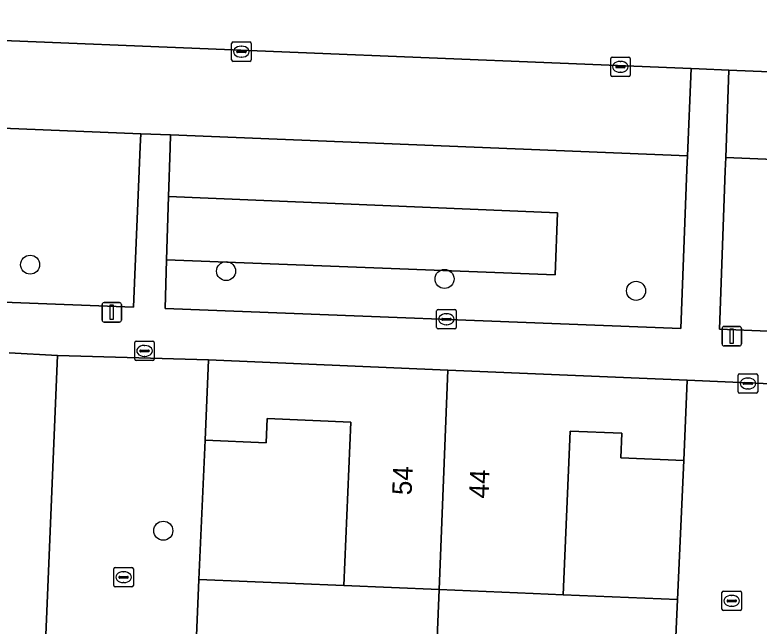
# Model space of a CAD drawing. Extents: x 160786 to 161429, y 386828 to 387485.
# Drawn here: x 161166.3 to 161204.51, y 387363.03 to 387394.42 of the extents above; entities that cross this region are included whole.
import ezdxf

# ---------------------------------------------------------------- set-up
doc = ezdxf.new("R2010")
doc.units = 0
for name, color, linetype in [('IMGEO_Boom', 7, 'Continuous'), ('IMGEO_Erf', 7, 'Continuous'), ('IMGEO_Groenvoorziening', 7, 'Continuous'), ('IMGEO_Kolk', 7, 'Continuous'), ('IMGEO_Lichtmast', 7, 'Continuous'), ('IMGEO_Muur', 7, 'Continuous'), ('IMGEO_Pand', 7, 'Continuous'), ('IMGEO_Pand_nummerreeks', 7, 'Continuous'), ('IMGEO_Parkeervlak_open', 7, 'Continuous'), ('IMGEO_Rijbaan_lokaal_gesloten', 7, 'Continuous'), ('IMGEO_Rioolput', 7, 'Continuous'), ('IMGEO_Voetpad_open', 7, 'Continuous')]:
    doc.layers.add(name, color=color, linetype=linetype)

msp = doc.modelspace()

# ---------------------------------------------------------------- linework, layer by layer
at = {"layer": 'IMGEO_Boom'}
for centre in [(161167.085, 387381.593), (161177.144, 387381.263), (161188.358, 387380.859), (161198.189, 387380.25), (161173.922, 387367.929)]:
    msp.add_circle(centre, 0.489, dxfattribs=at)
at = {"layer": 'IMGEO_Erf'}
msp.add_lwpolyline([(161165.215, 387298.514), (161166.813, 387336.716), (161168.496, 387376.93), (161166.008, 387377.063)], dxfattribs=at)
for points in [[(161175.748, 387365.429), (161183.184, 387365.114), (161183.54, 387373.509), (161179.256, 387373.69), (161179.203, 387372.444), (161176.066, 387372.577)], [(161200.635, 387371.531), (161197.405, 387371.668), (161197.459, 387372.932), (161194.811, 387373.044), (161194.454, 387364.635), (161200.311, 387364.387)]]:
    msp.add_lwpolyline(points, close=True, dxfattribs=at)
at = {"layer": 'IMGEO_Groenvoorziening'}
for points in [[(161172.737, 387387.66), (161172.764, 387388.317), (161150.608, 387389.217), (161150.549, 387389.214), (161150.386, 387389.217), (161150.225, 387389.234), (161150.146, 387389.249), (161150.119, 387388.603), (161144.785, 387388.826)], [(161144.355, 387380.487), (161172.395, 387379.406), (161172.498, 387381.904), (161172.633, 387385.162), (161172.737, 387387.66)]]:
    msp.add_lwpolyline(points, dxfattribs=at)
for points in [[(161200.803, 387386.489), (161200.835, 387387.176), (161174.295, 387388.255), (161174.268, 387387.596), (161174.191, 387385.097), (161194.159, 387384.264), (161194.038, 387381.074), (161174.091, 387381.843), (161174.014, 387379.344), (161200.488, 387378.323)], [(161261.1, 387383.434), (161257.745, 387383.546), (161257.757, 387384.112), (161256.978, 387384.145), (161257.007, 387384.84), (161202.796, 387387.096), (161202.772, 387386.417), (161202.479, 387378.285), (161260.787, 387375.875)], [(161174.091, 387381.843), (161194.038, 387381.074), (161194.159, 387384.264), (161174.191, 387385.097)]]:
    msp.add_lwpolyline(points, close=True, dxfattribs=at)
at = {"layer": 'IMGEO_Kolk'}
for p, q in [((161177.429, 387392.107), (161177.429, 387392.959)), ((161177.504, 387393.033), (161178.356, 387393.033)), ((161177.917, 387392.813), (161177.942, 387392.813)), ((161178.43, 387392.959), (161178.43, 387392.107)), ((161177.688, 387392.527), (161177.688, 387392.539)), ((161178.126, 387392.49), (161177.728, 387392.49)), ((161177.731, 387392.576), (161178.129, 387392.576)), ((161178.172, 387392.539), (161178.172, 387392.527)), ((161178.356, 387392.033), (161177.504, 387392.033)), ((161177.94, 387392.253), (161177.915, 387392.253)), ((161196.887, 387391.328), (161196.887, 387392.18)), ((161196.962, 387392.254), (161197.814, 387392.254)), ((161197.375, 387392.034), (161197.4, 387392.034)), ((161197.888, 387392.18), (161197.888, 387391.328)), ((161197.146, 387391.748), (161197.146, 387391.76)), ((161197.584, 387391.711), (161197.186, 387391.711)), ((161197.189, 387391.797), (161197.587, 387391.797)), ((161197.63, 387391.76), (161197.63, 387391.748)), ((161197.814, 387391.254), (161196.962, 387391.254)), ((161197.398, 387391.474), (161197.373, 387391.474)), ((161187.954, 387378.364), (161187.954, 387379.216)), ((161188.029, 387379.29), (161188.881, 387379.29)), ((161188.442, 387379.07), (161188.467, 387379.07)), ((161188.955, 387379.216), (161188.955, 387378.364)), ((161188.213, 387378.784), (161188.213, 387378.796)), ((161188.651, 387378.747), (161188.253, 387378.747)), ((161188.256, 387378.833), (161188.654, 387378.833)), ((161188.697, 387378.796), (161188.697, 387378.784)), ((161188.881, 387378.29), (161188.029, 387378.29)), ((161188.465, 387378.51), (161188.44, 387378.51)), ((161171.383, 387365.114), (161171.383, 387365.966)), ((161171.458, 387366.04), (161172.31, 387366.04)), ((161172.384, 387365.966), (161172.384, 387365.114)), ((161171.685, 387365.583), (161172.083, 387365.583)), ((161171.871, 387365.82), (161171.896, 387365.82)), ((161171.642, 387365.534), (161171.642, 387365.546)), ((161172.08, 387365.497), (161171.682, 387365.497)), ((161171.894, 387365.26), (161171.869, 387365.26)), ((161172.126, 387365.546), (161172.126, 387365.534)), ((161172.31, 387365.04), (161171.458, 387365.04)), ((161202.676, 387364.824), (161203.528, 387364.824)), ((161202.601, 387363.898), (161202.601, 387364.75)), ((161203.089, 387364.604), (161203.114, 387364.604)), ((161203.602, 387364.75), (161203.602, 387363.898)), ((161202.86, 387364.318), (161202.86, 387364.33)), ((161203.298, 387364.281), (161202.9, 387364.281)), ((161202.903, 387364.367), (161203.301, 387364.367)), ((161203.112, 387364.044), (161203.087, 387364.044)), ((161203.344, 387364.33), (161203.344, 387364.318)), ((161203.528, 387363.824), (161202.676, 387363.824))]:
    msp.add_line(p, q, dxfattribs=at)
for points in [[(161177.429, 387392.107), (161177.429, 387392.959)], [(161177.504, 387393.033), (161178.356, 387393.033)], [(161178.43, 387392.959), (161178.43, 387392.107)], [(161178.356, 387392.033), (161177.504, 387392.033)], [(161196.887, 387391.328), (161196.887, 387392.18)], [(161196.962, 387392.254), (161197.814, 387392.254)], [(161197.888, 387392.18), (161197.888, 387391.328)], [(161197.814, 387391.254), (161196.962, 387391.254)], [(161187.954, 387378.364), (161187.954, 387379.216)], [(161188.029, 387379.29), (161188.881, 387379.29)], [(161188.955, 387379.216), (161188.955, 387378.364)], [(161188.881, 387378.29), (161188.029, 387378.29)], [(161171.383, 387365.114), (161171.383, 387365.966)], [(161171.458, 387366.04), (161172.31, 387366.04)], [(161172.384, 387365.966), (161172.384, 387365.114)], [(161172.31, 387365.04), (161171.458, 387365.04)], [(161202.676, 387364.824), (161203.528, 387364.824)], [(161202.601, 387363.898), (161202.601, 387364.75)], [(161203.602, 387364.75), (161203.602, 387363.898)], [(161203.528, 387363.824), (161202.676, 387363.824)]]:
    msp.add_lwpolyline(points, dxfattribs=at)
for centre, radius, start, end in [((161177.506, 387392.957), 0.0765, 91.552, 178.448), ((161177.506, 387392.957), 0.0765, 91.552, 178.448), ((161178.354, 387392.957), 0.0765, 1.552, 88.448), ((161178.354, 387392.957), 0.0765, 1.552, 88.448), ((161177.728, 387392.536), 0.0403, 85.8775, 175.7526), ((161177.725, 387392.526), 0.0366, 178.938, 274.7102), ((161178.129, 387392.533), 0.043, 264.8664, 352.4533), ((161178.133, 387392.538), 0.0386, 1.7309, 96.639), ((161177.506, 387392.109), 0.0765, 181.552, 268.448), ((161177.506, 387392.109), 0.0765, 181.552, 268.448), ((161178.354, 387392.109), 0.0765, 271.552, 358.448), ((161178.354, 387392.109), 0.0765, 271.552, 358.448), ((161196.964, 387392.178), 0.0765, 91.552, 178.448), ((161196.964, 387392.178), 0.0765, 91.552, 178.448), ((161197.812, 387392.178), 0.0765, 1.552, 88.448), ((161197.812, 387392.178), 0.0765, 1.552, 88.448), ((161197.186, 387391.757), 0.0403, 85.8775, 175.7526), ((161197.183, 387391.747), 0.0366, 178.938, 274.7102), ((161197.587, 387391.754), 0.043, 264.8664, 352.4533), ((161197.591, 387391.759), 0.0386, 1.7309, 96.639), ((161196.964, 387391.33), 0.0765, 181.552, 268.448), ((161196.964, 387391.33), 0.0765, 181.552, 268.448), ((161197.812, 387391.33), 0.0765, 271.552, 358.448), ((161197.812, 387391.33), 0.0765, 271.552, 358.448), ((161188.031, 387379.214), 0.0765, 91.552, 178.448), ((161188.031, 387379.214), 0.0765, 91.552, 178.448), ((161188.879, 387379.214), 0.0765, 1.552, 88.448), ((161188.879, 387379.214), 0.0765, 1.552, 88.448), ((161188.253, 387378.793), 0.0403, 85.8775, 175.7526), ((161188.25, 387378.783), 0.0366, 178.938, 274.7102), ((161188.654, 387378.79), 0.043, 264.8664, 352.4533), ((161188.658, 387378.795), 0.0386, 1.7309, 96.639), ((161188.031, 387378.366), 0.0765, 181.552, 268.448), ((161188.031, 387378.366), 0.0765, 181.552, 268.448), ((161188.879, 387378.366), 0.0765, 271.552, 358.448), ((161188.879, 387378.366), 0.0765, 271.552, 358.448), ((161171.46, 387365.964), 0.0765, 91.552, 178.448), ((161171.46, 387365.964), 0.0765, 91.552, 178.448), ((161172.308, 387365.964), 0.0765, 1.552, 88.448), ((161172.308, 387365.964), 0.0765, 1.552, 88.448), ((161171.682, 387365.543), 0.0403, 85.8775, 175.7526), ((161172.087, 387365.545), 0.0386, 1.7309, 96.639), ((161171.679, 387365.533), 0.0366, 178.938, 274.7102), ((161172.083, 387365.54), 0.043, 264.8664, 352.4533), ((161171.46, 387365.116), 0.0765, 181.552, 268.448), ((161171.46, 387365.116), 0.0765, 181.552, 268.448), ((161172.308, 387365.116), 0.0765, 271.552, 358.448), ((161172.308, 387365.116), 0.0765, 271.552, 358.448), ((161202.678, 387364.748), 0.0765, 91.552, 178.448), ((161202.678, 387364.748), 0.0765, 91.552, 178.448), ((161203.526, 387364.748), 0.0765, 1.552, 88.448), ((161203.526, 387364.748), 0.0765, 1.552, 88.448), ((161202.9, 387364.327), 0.0403, 85.8775, 175.7526), ((161202.897, 387364.317), 0.0366, 178.938, 274.7102), ((161203.301, 387364.324), 0.043, 264.8664, 352.4533), ((161203.305, 387364.329), 0.0386, 1.7309, 96.639), ((161202.678, 387363.9), 0.0765, 181.552, 268.448), ((161202.678, 387363.9), 0.0765, 181.552, 268.448), ((161203.526, 387363.9), 0.0765, 271.552, 358.448), ((161203.526, 387363.9), 0.0765, 271.552, 358.448)]:
    msp.add_arc(centre, radius, start, end, dxfattribs=at)
for centre, major_axis, ratio, start_param, end_param in [((161177.916, 387392.533), (-0.387, 0.002), 0.722429, 4.712389, 7.853982), ((161177.941, 387392.533), (-0.39, 0.002), 0.717154, 1.570796, 4.712389), ((161197.374, 387391.754), (-0.387, 0.002), 0.722429, 4.712389, 7.853982), ((161197.399, 387391.754), (-0.39, 0.002), 0.717154, 1.570796, 4.712389), ((161188.441, 387378.79), (-0.387, 0.002), 0.722429, 4.712389, 7.853982), ((161188.466, 387378.79), (-0.39, 0.002), 0.717154, 1.570796, 4.712389), ((161171.87, 387365.54), (-0.387, 0.002), 0.722429, 4.712389, 7.853982), ((161171.895, 387365.54), (-0.39, 0.002), 0.717154, 1.570796, 4.712389), ((161203.088, 387364.324), (-0.387, 0.002), 0.722429, 4.712389, 7.853982), ((161203.113, 387364.324), (-0.39, 0.002), 0.717154, 1.570796, 4.712389)]:
    msp.add_ellipse(centre, major_axis=major_axis, ratio=ratio, start_param=start_param, end_param=end_param, dxfattribs=at)
at = {"layer": 'IMGEO_Lichtmast'}
for p, q in [((161170.78, 387378.747), (161170.78, 387379.547)), ((161170.78, 387379.547), (161170.78, 387378.747)), ((161170.88, 387379.647), (161171.67, 387379.647)), ((161171.67, 387379.647), (161170.88, 387379.647)), ((161171.77, 387379.547), (161171.77, 387378.747)), ((161171.77, 387378.747), (161171.77, 387379.547)), ((161171.67, 387378.647), (161170.88, 387378.647)), ((161170.88, 387378.647), (161171.67, 387378.647)), ((161202.608, 387377.52), (161202.608, 387378.32)), ((161202.608, 387378.32), (161202.608, 387377.52)), ((161202.708, 387378.42), (161203.498, 387378.42)), ((161203.498, 387378.42), (161202.708, 387378.42)), ((161203.598, 387378.32), (161203.598, 387377.52)), ((161203.598, 387377.52), (161203.598, 387378.32)), ((161203.498, 387377.42), (161202.708, 387377.42)), ((161202.708, 387377.42), (161203.498, 387377.42))]:
    msp.add_line(p, q, dxfattribs=at)
for points in [[(161171.2, 387379.522), (161171.35, 387379.522), (161171.35, 387378.772), (161171.2, 387378.772), (161171.2, 387379.522)], [(161203.028, 387378.295), (161203.178, 387378.295), (161203.178, 387377.545), (161203.028, 387377.545), (161203.028, 387378.295)]]:
    msp.add_lwpolyline(points, dxfattribs=at)
for centre, start, end in [((161170.88, 387379.547), 90, 180), ((161170.88, 387379.547), 90, 180), ((161171.67, 387379.547), 0, 90), ((161171.67, 387379.547), 360, 90), ((161170.88, 387378.747), 180, 270), ((161170.88, 387378.747), 180, 270), ((161171.67, 387378.747), 270, 0), ((161171.67, 387378.747), 270, 0), ((161202.708, 387378.32), 90, 180), ((161202.708, 387378.32), 90, 180), ((161203.498, 387378.32), 0, 90), ((161203.498, 387378.32), 360, 90), ((161202.708, 387377.52), 180, 270), ((161202.708, 387377.52), 180, 270), ((161203.498, 387377.52), 270, 0), ((161203.498, 387377.52), 270, 0)]:
    msp.add_arc(centre, 0.1, start, end, dxfattribs=at)
at = {"layer": 'IMGEO_Muur'}
for points in [[(161176.066, 387372.577), (161175.748, 387365.429)], [(161200.635, 387371.531), (161200.311, 387364.387)]]:
    msp.add_lwpolyline(points, dxfattribs=at)
at = {"layer": 'IMGEO_Pand'}
for points in [[(161176.066, 387372.577), (161179.203, 387372.444), (161179.256, 387373.69), (161183.54, 387373.509), (161183.184, 387365.114), (161188.076, 387364.906), (161188.525, 387376.182), (161176.241, 387376.703)], [(161200.81, 387375.661), (161188.525, 387376.182), (161188.076, 387364.906), (161192.911, 387364.7), (161194.454, 387364.635), (161194.811, 387373.044), (161197.459, 387372.932), (161197.405, 387371.668), (161200.635, 387371.531)], [(161175.573, 387361.299), (161178.759, 387361.164), (161178.811, 387362.394), (161183.066, 387362.214), (161182.714, 387353.905), (161187.629, 387353.683), (161188.076, 387364.906), (161183.184, 387365.114), (161175.748, 387365.429)], [(161200.311, 387364.387), (161194.454, 387364.635), (161192.911, 387364.7), (161188.076, 387364.906), (161187.629, 387353.683), (161192.462, 387353.466), (161192.814, 387361.775), (161196.963, 387361.599), (161196.91, 387360.333), (161200.134, 387360.197)]]:
    msp.add_lwpolyline(points, close=True, dxfattribs=at)
at = {"layer": 'IMGEO_Parkeervlak_open'}
msp.add_lwpolyline([(161150.608, 387389.217), (161172.764, 387388.317), (161174.295, 387388.255), (161200.835, 387387.176), (161201.019, 387391.663), (161147.201, 387393.867)], dxfattribs=at)
msp.add_lwpolyline([(161257.868, 387389.334), (161202.958, 387391.583), (161202.796, 387387.096), (161257.007, 387384.84), (161257.177, 387388.908), (161257.328, 387388.902), (161257.846, 387388.881)], close=True, dxfattribs=at)
at = {"layer": 'IMGEO_Rijbaan_lokaal_gesloten'}
msp.add_lwpolyline([(161258.25, 387397.175), (161203.466, 387399.424), (161203.248, 387399.433), (161146.092, 387401.746), (161144.637, 387401.822), (161144.425, 387401.833), (161144.181, 387394), (161145.778, 387393.861), (161147.201, 387393.867), (161201.019, 387391.663), (161201.435, 387391.646), (161202.958, 387391.583), (161257.868, 387389.334)], close=True, dxfattribs=at)
at = {"layer": 'IMGEO_Rioolput'}
for p, q in [((161172.457, 387376.737), (161172.457, 387377.589)), ((161172.532, 387377.663), (161173.384, 387377.663)), ((161172.945, 387377.443), (161172.97, 387377.443)), ((161173.458, 387377.589), (161173.458, 387376.737)), ((161172.716, 387377.157), (161172.716, 387377.169)), ((161173.154, 387377.12), (161172.756, 387377.12)), ((161172.759, 387377.206), (161173.157, 387377.206)), ((161173.2, 387377.169), (161173.2, 387377.157)), ((161173.384, 387376.663), (161172.532, 387376.663)), ((161172.968, 387376.883), (161172.943, 387376.883)), ((161203.433, 387375.064), (161203.433, 387375.916)), ((161203.508, 387375.99), (161204.36, 387375.99)), ((161204.434, 387375.916), (161204.434, 387375.064)), ((161203.692, 387375.484), (161203.692, 387375.496)), ((161203.735, 387375.533), (161204.133, 387375.533)), ((161203.921, 387375.77), (161203.946, 387375.77)), ((161204.176, 387375.496), (161204.176, 387375.484)), ((161204.13, 387375.447), (161203.732, 387375.447)), ((161203.944, 387375.21), (161203.919, 387375.21)), ((161204.36, 387374.99), (161203.508, 387374.99))]:
    msp.add_line(p, q, dxfattribs=at)
for points in [[(161172.457, 387376.737), (161172.457, 387377.589)], [(161172.532, 387377.663), (161173.384, 387377.663)], [(161173.458, 387377.589), (161173.458, 387376.737)], [(161173.384, 387376.663), (161172.532, 387376.663)], [(161203.433, 387375.064), (161203.433, 387375.916)], [(161203.508, 387375.99), (161204.36, 387375.99)], [(161204.434, 387375.916), (161204.434, 387375.064)], [(161204.36, 387374.99), (161203.508, 387374.99)]]:
    msp.add_lwpolyline(points, dxfattribs=at)
for centre, radius, start, end in [((161172.534, 387377.587), 0.0765, 91.552, 178.448), ((161172.534, 387377.587), 0.0765, 91.552, 178.448), ((161173.382, 387377.587), 0.0765, 1.552, 88.448), ((161173.382, 387377.587), 0.0765, 1.552, 88.448), ((161172.756, 387377.166), 0.0403, 85.8775, 175.7526), ((161172.753, 387377.156), 0.0366, 178.938, 274.7102), ((161173.157, 387377.163), 0.043, 264.8664, 352.4533), ((161173.161, 387377.168), 0.0386, 1.7309, 96.639), ((161172.534, 387376.739), 0.0765, 181.552, 268.448), ((161172.534, 387376.739), 0.0765, 181.552, 268.448), ((161173.382, 387376.739), 0.0765, 271.552, 358.448), ((161173.382, 387376.739), 0.0765, 271.552, 358.448), ((161203.51, 387375.914), 0.0765, 91.552, 178.448), ((161203.51, 387375.914), 0.0765, 91.552, 178.448), ((161204.358, 387375.914), 0.0765, 1.552, 88.448), ((161204.358, 387375.914), 0.0765, 1.552, 88.448), ((161203.732, 387375.493), 0.0403, 85.8775, 175.7526), ((161203.729, 387375.483), 0.0366, 178.938, 274.7102), ((161204.133, 387375.49), 0.043, 264.8664, 352.4533), ((161204.137, 387375.495), 0.0386, 1.7309, 96.639), ((161203.51, 387375.066), 0.0765, 181.552, 268.448), ((161203.51, 387375.066), 0.0765, 181.552, 268.448), ((161204.358, 387375.066), 0.0765, 271.552, 358.448), ((161204.358, 387375.066), 0.0765, 271.552, 358.448)]:
    msp.add_arc(centre, radius, start, end, dxfattribs=at)
for centre, major_axis, ratio, start_param, end_param in [((161172.944, 387377.163), (-0.387, 0.002), 0.722429, 4.712389, 7.853982), ((161172.969, 387377.163), (-0.39, 0.002), 0.717154, 1.570796, 4.712389), ((161203.92, 387375.49), (-0.387, 0.002), 0.722429, 4.712389, 7.853982), ((161203.945, 387375.49), (-0.39, 0.002), 0.717154, 1.570796, 4.712389)]:
    msp.add_ellipse(centre, major_axis=major_axis, ratio=ratio, start_param=start_param, end_param=end_param, dxfattribs=at)
at = {"layer": 'IMGEO_Voetpad_open'}
for points in [[(161262.632, 387375.752), (161260.787, 387375.875), (161202.479, 387378.285), (161202.772, 387386.417), (161202.796, 387387.096), (161202.958, 387391.583), (161201.435, 387391.646), (161201.019, 387391.663), (161200.835, 387387.176), (161200.803, 387386.489), (161200.488, 387378.323), (161174.014, 387379.344), (161174.091, 387381.843), (161174.191, 387385.097), (161174.268, 387387.596), (161174.295, 387388.255), (161172.764, 387388.317), (161172.737, 387387.66), (161172.633, 387385.162), (161172.498, 387381.904), (161172.395, 387379.406), (161144.355, 387380.487)], [(161166.008, 387377.063), (161168.496, 387376.93), (161176.241, 387376.703), (161188.525, 387376.182), (161200.81, 387375.661), (161206.28, 387375.428)]]:
    msp.add_lwpolyline(points, dxfattribs=at)
for points in [[(161175.573, 387361.299), (161175.748, 387365.429), (161176.066, 387372.577), (161176.241, 387376.703), (161168.496, 387376.93), (161166.813, 387336.716), (161169.832, 387336.641), (161174.611, 387336.523), (161174.868, 387342.585), (161175.139, 387350.002), (161175.318, 387354.218)], [(161205.72, 387360.028), (161205.89, 387364.23), (161205.994, 387367.533), (161206.113, 387371.322), (161206.28, 387375.428), (161200.81, 387375.661), (161200.635, 387371.531), (161200.311, 387364.387), (161200.134, 387360.197), (161199.917, 387353.15), (161199.737, 387348.918), (161199.497, 387341.58), (161199.238, 387335.479), (161204.762, 387335.298), (161205.008, 387341.37), (161205.256, 387348.838), (161205.422, 387352.929)]]:
    msp.add_lwpolyline(points, close=True, dxfattribs=at)

# ---------------------------------------------------------------- texts
at = {"layer": 'IMGEO_Pand_nummerreeks'}
for s, rotation, p in [('54', 87.5811, (161186.664, 387369.739)), ('44', 87.7256, (161190.613, 387369.572))]:
    msp.add_text(s, height=1, rotation=rotation, dxfattribs=at).set_placement(p)

doc.saveas('drawing.dxf')
